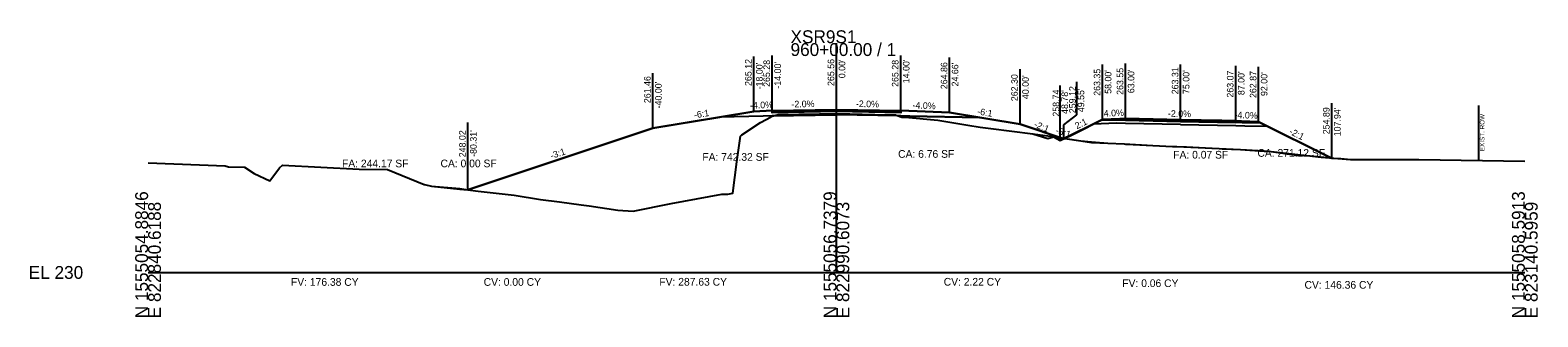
# Model space of a CAD drawing. Extents: x -26 to 823017, y -16 to 1558356.
# Drawn here: x -25.7 to 302.8, y 8490.3 to 8552.8 of the extents above; entities that cross this region are included whole.
import ezdxf

# ---------------------------------------------------------------- set-up
doc = ezdxf.new("R2010")
doc.units = 0
for name, color, linetype in [('ASPHALT_19MM1', 7, 'Continuous'), ('ASPHALT_9_5MM1', 7, 'Continuous'), ('CONST_DCH', 7, 'Continuous'), ('CONST_LV3', 7, 'Continuous'), ('Default', 7, 'Continuous'), ('Draft_XS_Grid', 7, 'Continuous'), ('DTM_CORRIDOR', 7, 'Continuous'), ('DTM_P_FINISHED_GRADE2', 7, 'Continuous'), ('DTM_TEMP_DROP', 7, 'Continuous'), ('DTM_X_GROUND', 7, 'Continuous'), ('PROFILES_DCH_2', 7, 'Continuous'), ('SLOPE_STAKES_FILL', 7, 'Continuous'), ('XS_CELL', 7, 'Continuous'), ('XS_M_SHAPES_EARTHWORK', 7, 'Continuous'), ('XS_P_ASPHALT', 7, 'Continuous'), ('XS_P_DR_GRAVEL', 7, 'Continuous'), ('XS_P_GROUND', 7, 'Continuous'), ('XS_P_NULL_POINT', 7, 'Continuous'), ('XS_P_SHOULDER', 7, 'Continuous'), ('XS_P_SUBGRADE_GRANULAR', 7, 'Continuous'), ('XS_P_SUBGRADE_MILLING', 7, 'Continuous'), ('XS_P_SUBGRADE_UNDERCUT', 7, 'Continuous'), ('XS_P_TX_CLEARZONE', 7, 'Continuous'), ('XS_P_TX_FS_BS', 7, 'Continuous'), ('XS_SHEET_EW_TX_AREA', 7, 'Continuous'), ('XS_SHEET_EW_TX_VOLUME', 7, 'Continuous'), ('XS_X_ROW', 7, 'Continuous')]:
    doc.layers.add(name, color=color, linetype=linetype)

msp = doc.modelspace()

# ---------------------------------------------------------------- linework, layer by layer
at = {"layer": 'ASPHALT_19MM1'}
for points in [[(136, 8534.99), (150, 8535.27), (150, 8535.27), (150, 8535.27), (164, 8534.99), (164, 8534.78), (150, 8535.06), (150, 8535.06), (150, 8535.06), (136, 8534.78), (136, 8534.99)], [(213, 8533.17), (225, 8532.93), (237, 8532.69), (237, 8532.9), (225, 8533.14), (213, 8533.38), (213, 8533.17)]]:
    msp.add_lwpolyline(points, dxfattribs=at)
at = {"layer": 'ASPHALT_9_5MM1'}
msp.add_lwpolyline([(136, 8535.28), (150, 8535.56), (150, 8535.56), (150, 8535.56), (164, 8535.28), (164, 8535.16), (150, 8535.44), (150, 8535.44), (150, 8535.44), (136, 8535.16), (136, 8535.28)], dxfattribs=at)
at = {"layer": 'CONST_DCH'}
msp.add_lwpolyline([(213, 8533.38), (225, 8533.14), (237, 8532.9), (237, 8533.07), (225, 8533.31), (213, 8533.55), (213, 8533.38)], dxfattribs=at)
at = {"layer": 'CONST_LV3'}
for points in [[(150, 8535.56), (164, 8535.28)], [(174.66, 8534.86), (174.66, 8534.86), (164, 8535.28)], [(110, 8531.46), (124.59, 8533.89), (124.59, 8533.89)], [(190, 8532.3), (190, 8532.3), (181.16, 8533.77)], [(198.78, 8528.74), (201.92, 8530.31), (208, 8533.35), (211.75, 8533.5), (213, 8533.55)], [(199.55, 8529.12), (199.55, 8529.12), (201.92, 8530.31), (208, 8533.35), (211.75, 8533.5), (213, 8533.55), (222.01, 8533.37), (225, 8533.31), (234.01, 8533.13), (237, 8533.07), (238.25, 8533.02), (242, 8532.87), (253.85, 8526.94), (257.94, 8524.89), (259.89, 8524.82), (261.33, 8524.71), (262.02, 8524.65), (262.59, 8524.66), (276.88, 8524.62), (300, 8524.3)], [(242, 8532.87), (257.74, 8524.99)], [(164, 8526.8), (164, 8526.8), (164, 8526.8)], [(0, 8523.88), (16.78, 8523.27), (17.55, 8523.02), (20.99, 8522.96), (23.09, 8521.57), (26.55, 8520), (28.67, 8522.84), (29.31, 8523.37), (45.98, 8522.51), (52.19, 8522.46), (60.16, 8519.21), (60.26, 8519.19), (61.75, 8518.8), (67.96, 8518.19), (69.66, 8518.03), (69.69, 8518.02)]]:
    msp.add_lwpolyline(points, dxfattribs=at)
at = {"layer": 'Default'}
msp.add_lwpolyline([(136, 8535.16), (150, 8535.44), (150, 8535.44), (150, 8535.44), (164, 8535.16), (164, 8534.99), (150, 8535.27), (150, 8535.27), (150, 8535.27), (136, 8534.99), (136, 8535.16)], dxfattribs=at)
at = {"layer": 'DTM_P_FINISHED_GRADE2'}
msp.add_lwpolyline([(69.69, 8518.02), (69.69, 8518.02), (110, 8531.46), (132, 8535.12), (136, 8535.28), (150, 8535.56), (164, 8535.28), (174.66, 8534.86), (190, 8532.3), (199.55, 8529.12)], dxfattribs=at)
at = {"layer": 'DTM_X_GROUND'}
for points in [[(0, 8523.88), (16.78, 8523.27), (17.55, 8523.02), (20.99, 8522.96), (23.09, 8521.57), (26.55, 8520), (28.67, 8522.84), (29.31, 8523.37), (45.98, 8522.51), (52.19, 8522.46), (60.16, 8519.21), (60.26, 8519.19), (61.75, 8518.8), (67.96, 8518.27), (69.66, 8518.03), (69.69, 8518.02), (69.69, 8518.02), (110, 8531.46), (110, 8531.46), (132, 8535.12), (136, 8535.28), (136, 8535.28), (150, 8535.56), (150, 8535.56), (150, 8535.56), (164, 8535.28), (174.66, 8534.86), (174.66, 8534.86), (190, 8532.3), (190, 8532.3), (199.55, 8529.12), (199.55, 8529.12), (199.55, 8529.12), (201.92, 8530.31), (208, 8533.35), (211.75, 8533.5), (213, 8533.55), (222.01, 8533.37), (225, 8533.31), (234.01, 8533.13), (237, 8533.07), (238.25, 8533.02), (242, 8532.87), (253.85, 8526.94), (257.94, 8524.89), (259.89, 8524.82), (261.33, 8524.71), (262.02, 8524.65), (262.59, 8524.66), (276.88, 8524.62), (300, 8524.3)], [(0, 8523.88), (16.78, 8523.27), (17.55, 8523.02), (20.99, 8522.96), (23.09, 8521.57), (26.55, 8520), (28.67, 8522.84), (29.31, 8523.37), (45.98, 8522.51), (52.19, 8522.46), (60.16, 8519.21), (60.26, 8519.19), (61.75, 8518.8), (69.66, 8518.03), (71.95, 8517.69), (79.76, 8516.84), (85.48, 8515.9), (89.65, 8515.4), (94.36, 8514.72), (96.15, 8514.5), (102.33, 8513.59), (105.69, 8513.38), (113.97, 8515.02), (125.02, 8517.04), (126.35, 8517.09), (127.42, 8517.27), (128.28, 8524.12), (129.07, 8529.73), (129.36, 8529.98), (133.45, 8532.71), (135.78, 8533.92), (135.78, 8533.97), (136.28, 8534.12), (137.31, 8534.41), (146.28, 8534.59), (150.16, 8534.67), (161.15, 8534.4), (162.85, 8534.35), (163.04, 8534.28), (164.26, 8533.89), (164.96, 8533.88), (172.08, 8533.24), (178.63, 8532.08), (181.33, 8531.7), (183.63, 8531.37), (192.82, 8530.23), (196.04, 8529.78), (203.22, 8528.7), (205.58, 8528.37), (212.67, 8528.03), (212.98, 8527.98), (214.64, 8527.89), (223.2, 8527.49), (224.17, 8527.44), (233.42, 8527.02), (234.07, 8526.98), (238.04, 8526.8), (243.17, 8526.46), (243.84, 8526.43), (244.73, 8526.39), (250.26, 8525.6), (252.51, 8525.52), (255.65, 8525.15), (262.02, 8524.65), (262.59, 8524.66), (276.88, 8524.62), (300, 8524.3)], [(0, 8523.88), (16.78, 8523.27), (17.55, 8523.02), (20.99, 8522.96), (23.09, 8521.57), (26.55, 8520), (28.67, 8522.84), (29.31, 8523.37), (45.98, 8522.51), (52.19, 8522.46), (60.16, 8519.21), (60.26, 8519.19), (61.75, 8518.8), (69.66, 8518.03), (71.95, 8517.69), (79.76, 8516.84), (85.48, 8515.9), (89.65, 8515.4), (94.36, 8514.72), (96.15, 8514.5), (102.33, 8513.59), (105.69, 8513.38), (113.97, 8515.02), (125.02, 8517.04), (126.35, 8517.09), (127.42, 8517.27), (128.28, 8524.12), (129.07, 8529.73), (129.36, 8529.98), (133.45, 8532.71), (135.78, 8533.92), (135.78, 8533.97), (136.28, 8534.12), (137.31, 8534.41), (146.28, 8534.59), (150.16, 8534.67), (161.15, 8534.4), (162.85, 8534.35), (163.04, 8534.28), (164.26, 8533.89), (164.96, 8533.88), (172.08, 8533.24), (178.63, 8532.08), (181.33, 8531.7), (183.63, 8531.37), (192.82, 8530.23), (196.04, 8529.2), (197.31, 8529.59), (198.78, 8528.74), (201.92, 8530.31), (208, 8533.35), (211.75, 8533.5), (213, 8533.55), (222.01, 8533.37), (225, 8533.31), (234.01, 8533.13), (237, 8533.07), (238.25, 8533.02), (242, 8532.87), (253.85, 8526.94), (257.94, 8524.89), (259.89, 8524.82), (261.33, 8524.71), (262.02, 8524.65), (262.59, 8524.66), (276.88, 8524.62), (300, 8524.3)]]:
    msp.add_lwpolyline(points, dxfattribs=at)
at = {"layer": 'XS_CELL'}
for p, q in [((150, 8500), (150, 8550)), ((0, 8500), (150, 8500)), ((150, 8500), (300, 8500))]:
    msp.add_line(p, q, dxfattribs=at)
at = {"layer": 'XS_M_SHAPES_EARTHWORK'}
for points in [[(69.69, 8518.02), (71.95, 8517.69), (79.76, 8516.84), (85.48, 8515.9), (89.65, 8515.4), (94.36, 8514.72), (96.15, 8514.5), (102.33, 8513.59), (105.69, 8513.38), (113.97, 8515.02), (125.02, 8517.04), (126.35, 8517.09), (127.42, 8517.27), (128.28, 8524.12), (129.07, 8529.73), (129.36, 8529.98), (133.45, 8532.71), (135.78, 8533.92), (135.78, 8533.97), (136.28, 8534.12), (136.3, 8534.12), (136, 8534.12), (134, 8534.08), (124.59, 8533.89), (110, 8531.46)], [(136.3, 8534.12), (137.31, 8534.41), (146.28, 8534.59), (150.16, 8534.67), (161.15, 8534.4), (162.85, 8534.35), (163.04, 8534.28), (163.52, 8534.13), (150, 8534.4)], [(163.52, 8534.13), (164.26, 8533.89), (164.96, 8533.88), (172.08, 8533.24), (178.63, 8532.08), (181.33, 8531.7), (183.63, 8531.37), (192.82, 8530.23), (196.04, 8529.78), (198.81, 8529.37), (190, 8532.3), (181.16, 8533.77), (166, 8534.08), (164, 8534.12)], [(198.81, 8529.37), (199.55, 8529.25), (199.55, 8529.12)]]:
    msp.add_lwpolyline(points, close=True, dxfattribs=at)
at = {"layer": 'XS_P_DR_GRAVEL'}
for points in [[(211.75, 8533.5), (208, 8533.35), (207.96, 8533.33), (207.86, 8533.27), (209.14, 8533.25), (213, 8533.17), (213, 8533.45), (213, 8533.55), (211.75, 8533.5)], [(238.25, 8533.02), (242, 8532.87), (242.14, 8532.79), (242.57, 8532.58), (238.39, 8532.66), (237, 8532.69), (237, 8532.97), (237, 8533.07), (238.25, 8533.02)]]:
    msp.add_lwpolyline(points, dxfattribs=at)
at = {"layer": 'XS_P_GROUND'}
for points in [[(132, 8535.12), (110, 8531.46), (69.69, 8518.02)], [(199.55, 8529.12), (199.55, 8529.12), (190, 8532.3), (190, 8532.3), (174.66, 8534.86)], [(198.81, 8529.37), (198.81, 8529.37), (190, 8532.3), (190, 8532.3), (174.66, 8534.86)], [(208, 8533.35), (198.78, 8528.74)], [(242, 8532.87), (257.94, 8524.89)], [(198.81, 8529.37), (203.22, 8528.7), (203.22, 8528.7), (205.58, 8528.37), (205.58, 8528.37), (205.58, 8528.37), (212.67, 8528.03), (212.98, 8527.98), (214.64, 8527.89), (214.64, 8527.89), (214.64, 8527.89), (223.2, 8527.49), (224.17, 8527.44), (224.17, 8527.44), (224.17, 8527.44), (233.42, 8527.02), (234.07, 8526.98), (234.07, 8526.98), (238.04, 8526.8), (238.04, 8526.8), (243.17, 8526.46), (243.84, 8526.43), (243.84, 8526.43), (244.73, 8526.39), (250.26, 8525.6), (250.26, 8525.6), (252.51, 8525.52), (255.65, 8525.15), (255.65, 8525.15), (257.74, 8524.99), (257.74, 8524.99)], [(198.81, 8529.37), (203.22, 8528.7), (203.22, 8528.7), (205.58, 8528.37), (205.58, 8528.37), (205.58, 8528.37), (212.67, 8528.03), (212.98, 8527.98), (214.64, 8527.89), (214.64, 8527.89), (214.64, 8527.89), (223.2, 8527.49), (224.17, 8527.44), (224.17, 8527.44), (224.17, 8527.44), (233.42, 8527.02), (234.07, 8526.98), (234.07, 8526.98), (238.04, 8526.8), (238.04, 8526.8), (243.17, 8526.46), (243.84, 8526.43), (243.84, 8526.43), (244.73, 8526.39), (250.26, 8525.6), (250.26, 8525.6), (252.51, 8525.52), (255.65, 8525.15), (255.65, 8525.15), (257.74, 8524.99), (257.74, 8524.99)]]:
    msp.add_lwpolyline(points, dxfattribs=at)
at = {"layer": 'XS_P_SHOULDER'}
for points in [[(136, 8535.28), (132, 8535.12)], [(164, 8535.28), (174.66, 8534.86)], [(208, 8533.35), (211.75, 8533.5), (213, 8533.55)], [(242, 8532.87), (238.25, 8533.02), (237, 8533.07)]]:
    msp.add_lwpolyline(points, dxfattribs=at)
at = {"layer": 'XS_P_SUBGRADE_GRANULAR'}
for points in [[(136, 8534.12), (134, 8534.08), (124.59, 8533.89)], [(136, 8534.12), (150, 8534.4), (150, 8534.4)], [(164, 8534.12), (150, 8534.4), (150, 8534.4)], [(164, 8534.12), (166, 8534.08), (181.16, 8533.77)], [(213, 8532.5), (211, 8532.54), (206, 8532.34)], [(225, 8532.26), (213, 8532.5)], [(225, 8532.26), (237, 8532.02)], [(237, 8532.02), (239, 8531.98), (243.96, 8531.89)]]:
    msp.add_lwpolyline(points, dxfattribs=at)
at = {"layer": 'XS_P_SUBGRADE_UNDERCUT'}
msp.add_lwpolyline([(203.22, 8528.7), (205.58, 8528.48), (209.13, 8528.2), (212.67, 8528.03), (218.92, 8527.69), (223.2, 8527.49), (226.26, 8527.36), (231.81, 8527.1), (238.04, 8526.8), (243.17, 8526.49), (244.73, 8526.39), (252.51, 8525.52), (257.76, 8524.99), (242, 8532.87), (238.25, 8533.02), (234.01, 8533.13), (225, 8533.31), (222.01, 8533.37), (213, 8533.55), (211.75, 8533.5), (208, 8533.35), (199.75, 8529.22)], close=True, dxfattribs=at)
at = {"layer": 'XS_P_TX_CLEARZONE'}
for p, q in [((132, 8535.12), (132, 8547.12)), ((136, 8535.28), (136, 8547.28)), ((150, 8535.56), (150, 8547.56)), ((164, 8535.28), (164, 8547.28)), ((174.66, 8534.86), (174.66, 8546.86)), ((208, 8533.35), (208, 8545.35)), ((213, 8533.55), (213, 8545.55)), ((225, 8533.31), (225, 8545.31)), ((110, 8531.46), (110, 8543.46)), ((190, 8532.3), (190, 8544.3)), ((190, 8532.3), (190, 8544.3)), ((237, 8533.07), (237, 8545.07)), ((242, 8532.87), (242, 8544.87)), ((198.78, 8528.74), (198.78, 8540.74)), ((202.36, 8534.35), (202.36, 8541.55)), ((257.94, 8524.89), (257.94, 8536.89)), ((69.69, 8518.02), (69.69, 8532.67)), ((199.55, 8532.21), (202.36, 8534.35)), ((199.55, 8529.12), (199.55, 8532.21))]:
    msp.add_line(p, q, dxfattribs=at)
at = {"layer": 'XS_X_ROW'}
msp.add_line((290, 8524.44), (290, 8536.44), dxfattribs=at)

# ---------------------------------------------------------------- texts
at = {"layer": 'CONST_DCH'}
for p in [(198.7, 8528.62), (257.67, 8524.87), (257.87, 8524.77)]:
    msp.add_text('X', height=0.24, dxfattribs=at).set_placement(p)
at = {"layer": 'Draft_XS_Grid'}
msp.add_text('-', height=0.0001, dxfattribs=at).set_placement((0, 8500))
at = {"layer": 'DTM_CORRIDOR'}
for p in [(212.92, 8533.43), (224.92, 8533.19), (236.92, 8532.95)]:
    msp.add_text('X', height=0.24, dxfattribs=at).set_placement(p)
at = {"layer": 'DTM_TEMP_DROP'}
for p in [(135.92, 8535.16), (149.92, 8535.44), (163.92, 8535.16)]:
    msp.add_text('X', height=0.24, dxfattribs=at).set_placement(p)
at = {"layer": 'PROFILES_DCH_2'}
for p in [(174.58, 8534.74), (189.92, 8532.18), (198.73, 8529.25), (257.67, 8524.87)]:
    msp.add_text('X', height=0.24, dxfattribs=at).set_placement(p)
at = {"layer": 'SLOPE_STAKES_FILL'}
for p in [(199.47, 8529), (69.61, 8517.9)]:
    msp.add_text('X', height=0.24, dxfattribs=at).set_placement(p)
at = {"layer": 'XS_CELL'}
for s, p in [('XSR9S1', (140, 8550)), ('960+00.00 / 1', (140, 8547.2)), ('EL 230', (-26, 8498.6))]:
    msp.add_text(s, height=2.8, dxfattribs=at).set_placement(p)
for s, p in [('N 1555054.8846', (0, 8490)), ('N 1555056.7379', (150, 8490)), ('N 1555058.5913', (300, 8490)), ('E 822840.6188', (2.8, 8490)), ('E 822990.6073', (152.8, 8490)), ('E 823140.5959', (302.8, 8490))]:
    msp.add_text(s, height=2.8, rotation=90, dxfattribs=at).set_placement(p)
at = {"layer": 'XS_P_ASPHALT'}
for p in [(198.7, 8528.62), (257.87, 8524.77)]:
    msp.add_text('X', height=0.24, dxfattribs=at).set_placement(p)
at = {"layer": 'XS_P_NULL_POINT'}
for p in [(199.47, 8529), (69.61, 8517.9)]:
    msp.add_text('X', height=0.24, dxfattribs=at).set_placement(p)
at = {"layer": 'XS_P_SHOULDER'}
for p in [(189.92, 8532.18), (207.92, 8533.23), (241.92, 8532.75), (109.92, 8531.34)]:
    msp.add_text('X', height=0.24, dxfattribs=at).set_placement(p)
at = {"layer": 'XS_P_SUBGRADE_MILLING'}
for p in [(131.92, 8535), (174.58, 8534.74)]:
    msp.add_text('X', height=0.24, dxfattribs=at).set_placement(p)
at = {"layer": 'XS_P_TX_CLEARZONE'}
for s, p in [('265.12', (131.52, 8540.66)), ("-18.00'", (133.92, 8539.92)), ('265.28', (135.52, 8540.46)), ("-14.00'", (137.92, 8540.08)), ('265.56', (149.52, 8540.66)), ("0.00'", (151.92, 8542.35)), ('265.28', (163.52, 8540.46)), ("14.00'", (165.92, 8541.26)), ('264.86', (174.18, 8539.96)), ("24.66'", (176.58, 8540.56)), ('261.46', (109.52, 8536.92)), ('262.30', (189.52, 8537.35)), ("40.00'", (191.92, 8537.8)), ('263.35', (207.52, 8538.52)), ("58.00'", (209.92, 8538.95)), ('263.55', (212.52, 8538.72)), ("63.00'", (214.92, 8539.09)), ('263.31', (224.52, 8538.85)), ("75.00'", (226.92, 8538.91)), ('263.07', (236.52, 8538.13)), ("87.00'", (238.92, 8538.67)), ('262.87', (241.52, 8538.04)), ("92.00'", (243.92, 8538.47)), ("-40.00'", (111.92, 8535.77)), ('258.74', (198.58, 8533.98)), ("48.78'", (200.47, 8534.57)), ('259.12', (202.15, 8534.73)), ("49.55'", (204, 8534.95)), ('254.89', (257.46, 8530.13)), ("107.94'", (259.86, 8529.69)), ('248.02', (69.21, 8525.12)), ("-80.31'", (71.61, 8525.2))]:
    msp.add_text(s, height=1.44, rotation=90, dxfattribs=at).set_placement(p)
at = {"layer": 'XS_P_TX_FS_BS'}
for s, rotation, p in [('-6:1', 9.4642, (119.08, 8533.58)), ('-4.0%', 2.2906, (131.18, 8535.69)), ('-2.0%', 1.1458, (140.2, 8535.97)), ('-2.0%', 358.8542, (154.22, 8536.08)), ('-4.0%', 357.7094, (166.56, 8535.78)), ('-6:1', 350.5358, (180.61, 8534.47)), ('4.0%', 2.2906, (208.27, 8533.96)), ('-2.0%', 358.8542, (222.22, 8533.96)), ('-2:1', 337.9018, (192.93, 8531.76)), ('2:1', 26.5651, (202.41, 8531.22)), ('-4.0%', 357.7094, (236.73, 8533.68)), ('-3:1', 341.5516, (197.65, 8530.39)), ('-2:1', 333.4349, (248.52, 8530.28)), ('-3:1', 18.4332, (87.93, 8524.73))]:
    msp.add_text(s, height=1.44, rotation=rotation, dxfattribs=at).set_placement(p)
at = {"layer": 'XS_SHEET_EW_TX_AREA'}
for s, p in [('FA: 742.32 SF', (120.78, 8524.35)), ('CA: 6.76 SF', (163.44, 8525)), ('FA: 0.07 SF', (223.39, 8524.83)), ('CA: 271.12 SF', (241.74, 8525.22)), ('FA: 244.17 SF', (42.26, 8522.92)), ('CA: 0.00 SF', (63.73, 8522.93))]:
    msp.add_text(s, height=1.68, dxfattribs=at).set_placement(p)
at = {"layer": 'XS_SHEET_EW_TX_VOLUME'}
for s, p in [('FV: 176.38 CY', (31.14, 8497.08)), ('CV: 0.00 CY', (73.13, 8497.08)), ('FV: 287.63 CY', (111.41, 8497.12)), ('CV: 2.22 CY', (173.38, 8497.12)), ('FV: 0.06 CY', (212.29, 8496.81)), ('CV: 146.36 CY', (252, 8496.45))]:
    msp.add_text(s, height=1.68, dxfattribs=at).set_placement(p)
at = {"layer": 'XS_X_ROW'}
msp.add_text('EXIST. ROW', height=1, rotation=90, dxfattribs=at).set_placement((291.2, 8526.44))

doc.saveas('drawing.dxf')
